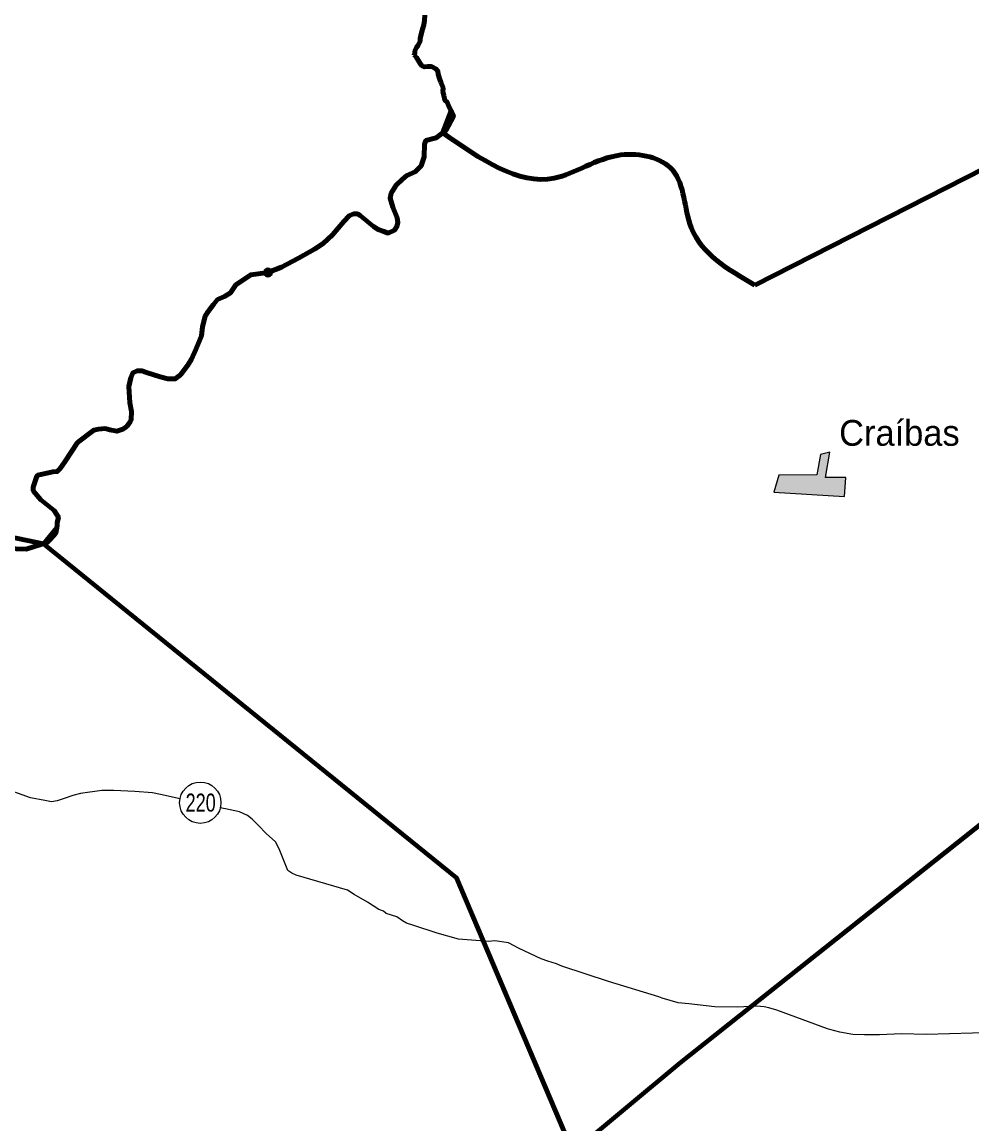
# Model space of a CAD drawing. Extents: x 553962 to 842807, y 8883888 to 9032388.
# Drawn here: x 729677 to 748132, y 8923744 to 8945147 of the extents above; entities that cross this region are included whole.
import ezdxf
from ezdxf.enums import TextEntityAlignment as Align

# ---------------------------------------------------------------- set-up
doc = ezdxf.new("R2010")
doc.units = 0
doc.header["$LTSCALE"] = 200
doc.header["$PDMODE"] = 32
doc.header["$PDSIZE"] = 100
for name, color, linetype, lineweight in [('12', 7, 'Continuous', 25), ('21', 7, 'Continuous', 25), ('24', 7, 'Continuous', 25), ('48', 7, 'Continuous', 25), ('9', 7, 'Continuous', 90)]:
    doc.layers.add(name, color=color, linetype=linetype, lineweight=lineweight)
doc.layers.add('41', color=7, linetype='Continuous')

msp = doc.modelspace()

# ---------------------------------------------------------------- hatches: boundary and pattern name
at = {"layer": '21'}
msp.add_hatch(color=256, dxfattribs=at).paths.add_polyline_path([(745187, 8936748.8), (745117.1, 8936352.5), (744378.8, 8936344.3), (744279.6, 8936014.5), (745653.1, 8935932.8), (745681.3, 8936302.9), (745288.9, 8936302.6), (745373.5, 8936795.4)])

# ---------------------------------------------------------------- linework, layer by layer
at = {"layer": '12'}
msp.add_line((742048.5, 8926210.1), (741071.5, 8926510.4), dxfattribs=at)
for points in [[(730249.8, 8930002.8), (730122.6, 8930028.5), (729842.6, 8930080), (728682.6, 8930494.7)], [(732746.1, 8930058.5), (732369.6, 8930141.5), (732211.8, 8930172.4), (731870.6, 8930203.6), (731463.1, 8930219.6), (731228.7, 8930220), (730810.8, 8930159.7), (730662.9, 8930124.3), (730494.6, 8930063.5), (730356.9, 8930023), (730249.8, 8930002.8)], [(741071.5, 8926510.4), (740161.8, 8926805.8), (740060.1, 8926851.9), (739892.2, 8926903.1), (739765, 8926949.2), (739337.8, 8927153.8), (739129.4, 8927261.1), (738864.6, 8927302.4), (738747.4, 8927287.3), (738156.6, 8927334.2), (737744.4, 8927452.2), (737286.5, 8927600.7), (737149.1, 8927646.8), (737067.7, 8927687.7), (736955.9, 8927764.3), (736752.4, 8927830.9), (736696.5, 8927876.9), (736610.1, 8927912.7), (736386.4, 8928050.7), (736127.2, 8928198.9), (736000.1, 8928285.7), (735002.7, 8928577.9), (734921.3, 8928613.7), (734840, 8928669.9), (734799.6, 8928766.8), (734673.4, 8929087.9), (734602.6, 8929225.6), (734419.8, 8929388.9), (734272.7, 8929542), (734150.8, 8929664.5), (734054.3, 8929736), (733901.8, 8929807.6), (733626.9, 8929864.1), (733521.6, 8929887.4)], [(745369.8, 8925577.3), (745323, 8925594.1), (744341.2, 8925952.5), (744183.4, 8925998.7), (744096.9, 8926019.2), (743954.3, 8926029.7), (743572.1, 8926010), (743134, 8926021), (742629.9, 8926077.9), (742426.2, 8926098.7), (742115.8, 8926185.9), (742048.5, 8926210.1)], [(757301, 8923147.3), (755545.9, 8923812.8), (754604.6, 8924110), (753215.6, 8924601.6), (752676.4, 8924806.3), (751709.6, 8925123.9), (751043.2, 8925390), (750860, 8925426), (750676.7, 8925462), (750574.8, 8925472.4), (750269.3, 8925493.3), (750065.5, 8925498.8), (749607, 8925499.7), (749148.6, 8925510.7), (748771.6, 8925511.4), (748145, 8925507.4), (747248.3, 8925478.5), (746764.4, 8925494.7), (746336.4, 8925475.1), (746040.9, 8925475.7), (745816.8, 8925481.2), (745567.3, 8925527.5), (745369.8, 8925577.3)]]:
    msp.add_lwpolyline(points, dxfattribs=at)
at = {"layer": '21'}
msp.add_lwpolyline([(745187, 8936748.8), (745117.1, 8936352.5), (744378.8, 8936344.3), (744279.6, 8936014.5), (745653.1, 8935932.8), (745681.3, 8936302.9), (745288.9, 8936302.6), (745373.5, 8936795.4)], close=True, dxfattribs=at)
at = {"layer": '24', "lineweight": 53}
for points in [[(737354.5, 8945706.8), (737394.5, 8945630.5), (737439.8, 8945559), (737475, 8945507.8), (737499.8, 8945416), (737504.6, 8945365.1), (737504, 8945288.7), (737498.2, 8945176.7), (737482.3, 8945090.2), (737466.6, 8945029.2), (737445.8, 8944963.1), (737430.2, 8944902.1), (737414.4, 8944830.9), (737408.9, 8944774.9), (737372.8, 8944698.8), (737342, 8944653.1), (737311, 8944587.1), (737305.5, 8944531.1), (737295.3, 8944521), (737294.5, 8944512.4)], [(737294.5, 8944512.4), (737310.4, 8944496.3), (737340.7, 8944455.3), (737370.9, 8944409.3), (737411.1, 8944342.9), (737446.4, 8944296.8), (737492, 8944276.2), (737558.2, 8944280.9), (737634.4, 8944280.4), (737715.5, 8944239.2), (737755.9, 8944193.1), (737760.6, 8944132), (737785.4, 8944050.3), (737815.4, 8943978.8), (737855.4, 8943871.7), (737854.9, 8943800.4), (737869.6, 8943718.8), (737889.3, 8943632.1), (737934.8, 8943591.1), (737964.9, 8943524.7), (738014.8, 8943418.8), (738014.7, 8943418.2), (738014.8, 8943418.8)], [(738014.8, 8943418.8), (738029.4, 8943395.5), (738053.2, 8943344.5), (738056.5, 8943309.6), (737913.6, 8943047.9), (737725.2, 8942897.3), (737520.8, 8942846.1), (737498.9, 8942773.1), (737491.6, 8942531.9), (737433.2, 8942356.6), (737316.4, 8942239.7), (737155.8, 8942166.6), (737068.3, 8942093.6), (736944.2, 8941976.7), (736849.3, 8941823.2), (736827.4, 8941728.2), (736878.5, 8941552.9), (736966.1, 8941341), (736980.7, 8941253.3), (736958.8, 8941172.9), (736915, 8941107.2), (736790.9, 8941048.7), (736703.3, 8941077.9), (736593.9, 8941114.5), (736506.3, 8941172.9), (736396.8, 8941267.9), (736243.5, 8941392.1), (736192.4, 8941421.4), (736119.4, 8941421.4), (736031.9, 8941384.8), (735929.7, 8941275.2), (735710.7, 8941012.2), (735528.2, 8940844.2), (735360.4, 8940734.6), (735046.5, 8940559.2), (734718.1, 8940383.8), (734455.3, 8940281.6)], [(734455.3, 8940281.6), (734119.6, 8940237.7), (733827.7, 8940040.4), (733725.5, 8939887), (733608.7, 8939813.9), (733477.3, 8939755.5), (733397, 8939660.5), (733294.9, 8939521.7), (733236.5, 8939434), (733185.4, 8939229.4), (733163.5, 8939054.1), (733054, 8938783.7), (732966.4, 8938601.1), (732900.7, 8938484.2), (732754.8, 8938294.2), (732652.6, 8938213.8), (732506.6, 8938213.8), (732360.6, 8938257.7), (732097.9, 8938338), (732003, 8938374.6), (731915.4, 8938374.6), (731827.8, 8938330.7), (731791.3, 8938235.8), (731754.8, 8938067.7), (731769.4, 8937753.5), (731805.9, 8937585.5), (731798.6, 8937424.7), (731776.7, 8937380.9), (731711.1, 8937293.2), (731638.1, 8937242.1), (731521.3, 8937198.2), (731382.6, 8937227.4), (731295, 8937249.4), (731163.7, 8937242.1), (731068.8, 8937220.1), (730754.9, 8936979), (730506.8, 8936606.4), (730419.2, 8936474.9), (730360.8, 8936416.4), (730273.2, 8936409.1), (730098.1, 8936372.6), (729981.3, 8936343.4), (729966.7, 8936328.8), (729922.9, 8936211.9), (729893.7, 8936109.6), (729893.7, 8936043.8), (730039.7, 8935868.4), (730302.4, 8935656.6), (730346.2, 8935590.8), (730382.7, 8935532.3), (730360.8, 8935422.8), (730360.8, 8935364.3), (730331.6, 8935218.2), (730222.1, 8935094), (730163.7, 8935035.5), (729755, 8934911.3), (729163.8, 8934925.9)]]:
    msp.add_lwpolyline(points, dxfattribs=at)
at = {"layer": '48'}
msp.add_circle((733140.5, 8929984.4), 401.3, dxfattribs=at)
at = {"layer": '9'}
for p, q in [((737849.4, 8942996.8), (738014.8, 8943418.8)), ((742465.8, 8924928.2), (760739.9, 8939450.1))]:
    msp.add_line(p, q, dxfattribs=at)
for points in [[(737354.5, 8945706.8), (737394.5, 8945630.5), (737439.8, 8945559), (737475, 8945507.8), (737499.8, 8945416), (737504.6, 8945365.1), (737504, 8945288.7), (737498.2, 8945176.7), (737482.3, 8945090.2), (737466.6, 8945029.2), (737445.8, 8944963.1), (737430.2, 8944902.1), (737414.4, 8944830.9), (737408.9, 8944774.9), (737372.8, 8944698.8), (737342, 8944653.1), (737311, 8944587.1), (737305.5, 8944531.1), (737295.3, 8944521), (737294.5, 8944512.4)], [(737294.5, 8944512.4), (737310.4, 8944496.3), (737340.7, 8944455.3), (737370.9, 8944409.3), (737411.1, 8944342.9), (737446.4, 8944296.8), (737492, 8944276.2), (737558.2, 8944280.9), (737634.4, 8944280.4), (737715.5, 8944239.2), (737755.9, 8944193.1), (737760.6, 8944132), (737785.4, 8944050.3), (737815.4, 8943978.8), (737855.4, 8943871.7), (737854.9, 8943800.4), (737869.6, 8943718.8), (737889.3, 8943632.1), (737934.8, 8943591.1), (737964.9, 8943524.7), (738014.8, 8943418.8), (738014.7, 8943418.2), (738014.8, 8943418.8)], [(760739.9, 8939450.1), (758705.7, 8940260.8), (758249.4, 8940131.7), (757970.6, 8940028.8), (750978.7, 8943631.9), (743914.7, 8940037.6)], [(760739.9, 8939450.1), (758705.7, 8940260.8), (758249.4, 8940131.7), (757970.6, 8940028.8), (750978.7, 8943631.9), (743914.7, 8940037.6)], [(738014.8, 8943418.8), (738029.4, 8943395.5), (738053.2, 8943344.5), (738056.5, 8943309.6), (737913.6, 8943047.9), (737725.2, 8942897.3), (737520.8, 8942846.1), (737498.9, 8942773.1), (737491.6, 8942531.9), (737433.2, 8942356.6), (737316.4, 8942239.7), (737155.8, 8942166.6), (737068.3, 8942093.6), (736944.2, 8941976.7), (736849.3, 8941823.2), (736827.4, 8941728.2), (736878.5, 8941552.9), (736966.1, 8941341), (736980.7, 8941253.3), (736958.8, 8941172.9), (736915, 8941107.2), (736790.9, 8941048.7), (736703.3, 8941077.9), (736593.9, 8941114.5), (736506.3, 8941172.9), (736396.8, 8941267.9), (736243.5, 8941392.1), (736192.4, 8941421.4), (736119.4, 8941421.4), (736031.9, 8941384.8), (735929.7, 8941275.2), (735710.7, 8941012.2), (735528.2, 8940844.2), (735360.4, 8940734.6), (735046.5, 8940559.2), (734718.1, 8940383.8), (734455.3, 8940281.6)], [(738014.8, 8943418.8), (738029.4, 8943395.5), (738053.2, 8943344.5), (738056.5, 8943309.6), (737913.6, 8943047.9), (737725.2, 8942897.3), (737520.8, 8942846.1), (737498.9, 8942773.1), (737491.6, 8942531.9), (737433.2, 8942356.6), (737316.4, 8942239.7), (737155.8, 8942166.6), (737068.3, 8942093.6), (736944.2, 8941976.7), (736849.3, 8941823.2), (736827.4, 8941728.2), (736878.5, 8941552.9), (736966.1, 8941341), (736980.7, 8941253.3), (736958.8, 8941172.9), (736915, 8941107.2), (736790.9, 8941048.7), (736703.3, 8941077.9), (736593.9, 8941114.5), (736506.3, 8941172.9), (736396.8, 8941267.9), (736243.5, 8941392.1), (736192.4, 8941421.4), (736119.4, 8941421.4), (736031.9, 8941384.8), (735929.7, 8941275.2), (735710.7, 8941012.2), (735528.2, 8940844.2), (735360.4, 8940734.6), (735046.5, 8940559.2), (734718.1, 8940383.8), (734455.3, 8940281.6)], [(737849.6, 8942996.8), (737725.2, 8942897.3), (737520.8, 8942846.1), (737498.9, 8942773.1), (737491.6, 8942531.9), (737433.2, 8942356.6), (737316.4, 8942239.7), (737155.8, 8942166.6), (737068.3, 8942093.6), (736944.2, 8941976.7), (736849.3, 8941823.2), (736827.4, 8941728.2), (736878.5, 8941552.9), (736966.1, 8941341), (736980.7, 8941253.3), (736958.8, 8941172.9), (736915, 8941107.2), (736790.9, 8941048.7), (736703.3, 8941077.9), (736593.9, 8941114.5), (736506.3, 8941172.9), (736396.8, 8941267.9), (736243.5, 8941392.1), (736192.4, 8941421.4), (736119.4, 8941421.4), (736031.9, 8941384.8), (735929.7, 8941275.2), (735710.7, 8941012.2), (735528.2, 8940844.2), (735360.4, 8940734.6), (735046.5, 8940559.2), (734718.1, 8940383.8), (734455.3, 8940281.6)], [(734455.3, 8940281.6), (734119.6, 8940237.7), (733827.7, 8940040.4), (733725.5, 8939887), (733608.7, 8939813.9), (733477.3, 8939755.5), (733397, 8939660.5), (733294.9, 8939521.7), (733236.5, 8939434), (733185.4, 8939229.4), (733163.5, 8939054.1), (733054, 8938783.7), (732966.4, 8938601.1), (732900.7, 8938484.2), (732754.8, 8938294.2), (732652.6, 8938213.8), (732506.6, 8938213.8), (732360.6, 8938257.7), (732097.9, 8938338), (732003, 8938374.6), (731915.4, 8938374.6), (731827.8, 8938330.7), (731791.3, 8938235.8), (731754.8, 8938067.7), (731769.4, 8937753.5), (731805.9, 8937585.5), (731798.6, 8937424.7), (731776.7, 8937380.9), (731711.1, 8937293.2), (731638.1, 8937242.1), (731521.3, 8937198.2), (731382.6, 8937227.4), (731295, 8937249.4), (731163.7, 8937242.1), (731068.8, 8937220.1), (730754.9, 8936979), (730506.8, 8936606.4), (730419.2, 8936474.9), (730360.8, 8936416.4), (730273.2, 8936409.1), (730098.1, 8936372.6), (729981.3, 8936343.4), (729966.7, 8936328.8), (729922.9, 8936211.9), (729893.7, 8936109.6), (729893.7, 8936043.8), (730039.7, 8935868.4), (730302.4, 8935656.6), (730346.2, 8935590.8), (730382.7, 8935532.3), (730360.8, 8935422.8), (730360.8, 8935364.3), (730331.6, 8935218.2), (730222.1, 8935094), (730163.7, 8935035.5), (729755, 8934911.3), (729163.8, 8934925.9)], [(734455.3, 8940281.6), (734119.6, 8940237.7), (733827.7, 8940040.4), (733725.5, 8939887), (733608.7, 8939813.9), (733477.3, 8939755.5), (733397, 8939660.5), (733294.9, 8939521.7), (733236.5, 8939434), (733185.4, 8939229.4), (733163.5, 8939054.1), (733054, 8938783.7), (732966.4, 8938601.1), (732900.7, 8938484.2), (732754.8, 8938294.2), (732652.6, 8938213.8), (732506.6, 8938213.8), (732360.6, 8938257.7), (732097.9, 8938338), (732003, 8938374.6), (731915.4, 8938374.6), (731827.8, 8938330.7), (731791.3, 8938235.8), (731754.8, 8938067.7), (731769.4, 8937753.5), (731805.9, 8937585.5), (731798.6, 8937424.7), (731776.7, 8937380.9), (731711.1, 8937293.2), (731638.1, 8937242.1), (731521.3, 8937198.2), (731382.6, 8937227.4), (731295, 8937249.4), (731163.7, 8937242.1), (731068.8, 8937220.1), (730754.9, 8936979), (730506.8, 8936606.4), (730419.2, 8936474.9), (730360.8, 8936416.4), (730273.2, 8936409.1), (730098.1, 8936372.6), (729981.3, 8936343.4), (729966.7, 8936328.8), (729922.9, 8936211.9), (729893.7, 8936109.6), (729893.7, 8936043.8), (730039.7, 8935868.4), (730302.4, 8935656.6), (730346.2, 8935590.8), (730382.7, 8935532.3), (730360.8, 8935422.8), (730360.8, 8935364.3)], [(734455.3, 8940281.6), (734119.6, 8940237.7), (733827.7, 8940040.4), (733725.5, 8939887), (733608.7, 8939813.9), (733477.3, 8939755.5), (733397, 8939660.5), (733294.9, 8939521.7), (733236.5, 8939434), (733185.4, 8939229.4), (733163.5, 8939054.1), (733054, 8938783.7), (732966.4, 8938601.1), (732900.7, 8938484.2), (732754.8, 8938294.2), (732652.6, 8938213.8), (732506.6, 8938213.8), (732360.6, 8938257.7), (732097.9, 8938338), (732003, 8938374.6), (731915.4, 8938374.6), (731827.8, 8938330.7), (731791.3, 8938235.8), (731754.8, 8938067.7), (731769.4, 8937753.5), (731805.9, 8937585.5), (731798.6, 8937424.7), (731776.7, 8937380.9), (731711.1, 8937293.2), (731638.1, 8937242.1), (731521.3, 8937198.2), (731382.6, 8937227.4), (731295, 8937249.4), (731163.7, 8937242.1), (731068.8, 8937220.1), (730754.9, 8936979), (730506.8, 8936606.4), (730419.2, 8936474.9), (730360.8, 8936416.4)], [(760739.9, 8939450.1), (742465.8, 8924928.2), (740378.1, 8923196.1), (741055, 8921600.7)], [(696242, 8937672.8), (702061.8, 8937200.5), (702208.9, 8933124.7), (710319.1, 8936704.6), (716154, 8938115.2), (724825.2, 8936103.1), (730092.7, 8935013.9)], [(730098.1, 8936372.6), (729981.3, 8936343.4), (729966.7, 8936328.8), (729922.9, 8936211.9), (729893.7, 8936109.6)], [(730360.8, 8936416.4), (730273.2, 8936409.1), (730098.1, 8936372.6)], [(729893.7, 8936109.6), (729893.7, 8936043.8), (730039.7, 8935868.4), (730302.4, 8935656.6), (730346.2, 8935590.8), (730382.7, 8935532.3), (730360.8, 8935422.8), (730360.8, 8935364.3), (730331.6, 8935218.2), (730222.1, 8935094), (730163.7, 8935035.5), (730092.7, 8935013.9), (738115.9, 8928527.7), (740378.1, 8923196.1), (742465.8, 8924928.2)], [(730360.8, 8935364.3), (730353.8, 8935329.2), (730092.7, 8935013.9), (738115.9, 8928527.7), (741055, 8921600.7)]]:
    msp.add_lwpolyline(points, dxfattribs=at)
msp.add_lwpolyline([(730092.7, 8935013.9), (730163.7, 8935035.5), (730222.1, 8935094), (730331.6, 8935218.2), (730353.8, 8935329.2)], close=True, dxfattribs=at)
for points in [[(743914.7, 8940037.6), (742675.2, 8941159), (742317.7, 8942267.2), (741308, 8942564.7), (740014, 8942114.2), (737849.4, 8942996.8)], [(743914.7, 8940037.6), (742675.2, 8941159), (742317.7, 8942267.2), (741308, 8942564.7), (740014, 8942114.2), (737849.6, 8942996.8)]]:
    msp.add_spline(points, degree=3, dxfattribs=at)
msp.add_point((734455.3, 8940281.6), dxfattribs=at)

# ---------------------------------------------------------------- texts
at = {"layer": '41'}
msp.add_text('Craíbas', height=500, dxfattribs=at).set_placement((745551.3, 8936916.9))
at = {"layer": '48', "width": 0.75}
msp.add_text('220', height=350, dxfattribs=at).set_placement((733147.1, 8929811.1), align=Align.CENTER)

doc.saveas('drawing.dxf')
